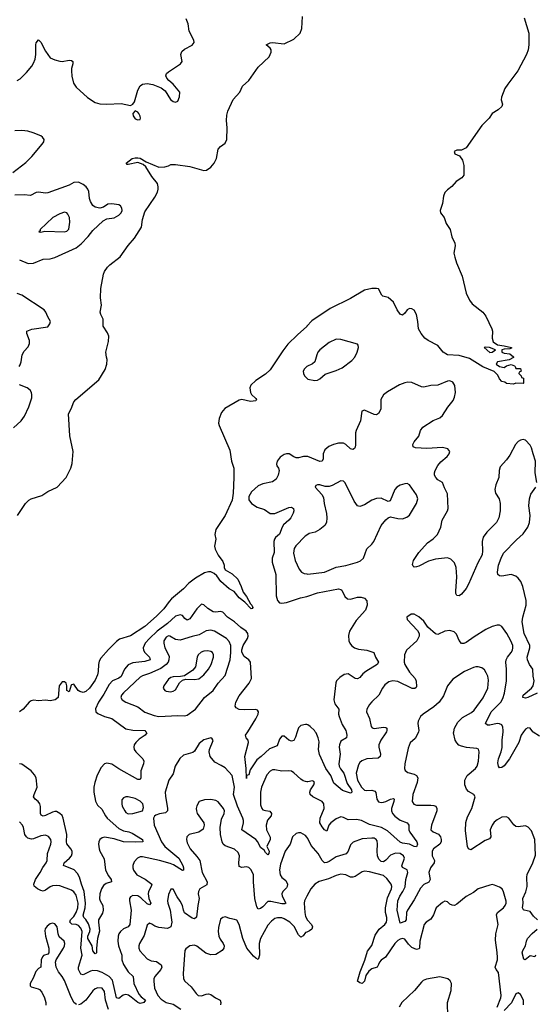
# Model space of a CAD drawing. Header units: inches. Extents: x 1771504 to 1971212, y 471788 to 643615.
# Tile 380 of 587: x 1867572 to 1871934, y 587694 to 596024. Entities that reach past the tile are written whole.
import ezdxf

# ---------------------------------------------------------------- set-up
doc = ezdxf.new("R2010")
doc.units = ezdxf.units.IN
doc.header["$MEASUREMENT"] = 0
for name, color, linetype in [('B8568', 7, 'Continuous'), ('B8569', 7, 'Continuous'), ('B8578', 7, 'Continuous'), ('B8579', 7, 'Continuous')]:
    doc.layers.add(name, color=color, linetype=linetype)

msp = doc.modelspace()

# ---------------------------------------------------------------- linework, layer by layer
at = {"layer": 'B8568', "color": 5}
for points, elevation in [([(1868639.2, 590000), (1868648, 589990), (1868632.2, 589970), (1868582.5, 589937.5), (1868554.2, 589910), (1868541.6, 589890), (1868536.5, 589870), (1868540.8, 589850), (1868553.8, 589830), (1868614.6, 589770), (1868621.5, 589750), (1868618.3, 589730), (1868595.5, 589670), (1868595.9, 589610), (1868590, 589596.2), (1868570, 589596.8), (1868410, 589686.2), (1868350, 589726.6), (1868310, 589733.1), (1868290, 589728.2), (1868262.2, 589697.8), (1868228.3, 589631.7), (1868207.8, 589570), (1868199.6, 589530), (1868198, 589490), (1868212.9, 589413), (1868230, 589380.2), (1868266.4, 589346.4), (1868297, 589290), (1868313.2, 589270), (1868410, 589182), (1868450, 589163.1), (1868494.1, 589154.1), (1868522, 589142), (1868610.2, 589090), (1868614, 589070), (1868554.9, 589065.1), (1868450, 589069.9), (1868370, 589094.8), (1868290, 589107.9), (1868270, 589103.2), (1868250.2, 589090), (1868240.5, 589070), (1868237.6, 589050), (1868243, 589010), (1868250, 588988.8), (1868285.5, 588925.5), (1868297.9, 588830), (1868322.4, 588782.4), (1868345.3, 588750), (1868348.1, 588731.9), (1868303.6, 588716.4), (1868280.4, 588699.6), (1868263.2, 588670), (1868250, 588629), (1868247.3, 588587.3), (1868251.6, 588570), (1868275.3, 588530), (1868278.9, 588490), (1868273.5, 588466.5), (1868239.1, 588410), (1868237.5, 588390), (1868247.8, 588312.2), (1868230.1, 588249.9), (1868220.2, 588170), (1868222, 588130), (1868216, 588124), (1868210, 588121.6), (1868190, 588147), (1868185.2, 588190), (1868148.5, 588250), (1868149.4, 588270), (1868164.9, 588310), (1868167.1, 588330), (1868154.3, 588374.3), (1868131.7, 588411.7), (1868115, 588430), (1868107.7, 588447.7), (1868124.9, 588510), (1868127.4, 588550), (1868116.1, 588650), (1868094.4, 588710), (1868079, 588770), (1868060.6, 588800.6), (1868031.8, 588831.8), (1867943, 588870), (1867947.8, 588890), (1867993.5, 588930), (1868008.9, 588950), (1868016.5, 588970), (1868014.4, 588990), (1868005.3, 589010), (1867971.9, 589051.9), (1867968.3, 589070), (1867971.9, 589130), (1867939.8, 589270), (1867930, 589291.3), (1867912.8, 589310), (1867884.4, 589324.4), (1867870, 589326.2), (1867850, 589320.8), (1867790, 589290.5), (1867770, 589285.4), (1867754.5, 589294.5), (1867748.3, 589310), (1867748.5, 589368.5), (1867743, 589390), (1867729.1, 589410), (1867702.5, 589430), (1867689.9, 589450), (1867693.9, 589470), (1867718.7, 589530), (1867709.8, 589610), (1867696.2, 589636.2), (1867670, 589668.4), (1867590, 589725.6), (1867570, 589727.8)], 320), ([(1869918.7, 590000), (1869904.2, 589955.8), (1869890, 589926.6), (1869870, 589921.2), (1869849.9, 589929.9), (1869810, 589964), (1869790, 589962.6), (1869770, 589936.3), (1869750, 589881), (1869683.9, 589856.1), (1869615.2, 589790), (1869577.7, 589762.3), (1869522, 589678), (1869510, 589635.1), (1869491, 589629), (1869490, 589606), (1869487.4, 589690), (1869476.1, 589790), (1869508, 589910), (1869504.5, 589930), (1869487, 589950), (1869483.5, 589970), (1869502.3, 590000)], 320), ([(1870000, 589577.8), (1869990, 589578), (1869970, 589585.4), (1869950, 589598), (1869890, 589654), (1869870, 589665.6), (1869850, 589669.6), (1869790, 589666), (1869730, 589678), (1869710, 589677.6), (1869690, 589667.6), (1869663.8, 589636.2), (1869617.7, 589530), (1869608.3, 589490), (1869610, 589382), (1869619.2, 589350), (1869630, 589339.7), (1869650, 589332.7), (1869688, 589328), (1869703.1, 589310), (1869698.3, 589290), (1869669, 589251), (1869656.3, 589210), (1869660.6, 589170), (1869691.1, 589108.9), (1869691.9, 589090), (1869663.1, 589030), (1869682.4, 588990), (1869678.4, 588970), (1869670, 588959.5), (1869650, 588979.3), (1869639.3, 588999.3), (1869610, 589020.7), (1869586.3, 589070), (1869569.8, 589090), (1869451.3, 589170), (1869465.6, 589230), (1869465.6, 589250), (1869460.6, 589270), (1869414.5, 589370), (1869381.2, 589470), (1869388.1, 589530), (1869370.4, 589630.4), (1869310, 589694.3), (1869276.1, 589716.1), (1869221.8, 589741.8), (1869183.6, 589790), (1869173.7, 589830), (1869176.8, 589850), (1869207.3, 589927.3), (1869200.5, 589940.5), (1869187.9, 589947.9), (1869130, 589933.1), (1869090, 589900.5), (1869050, 589835.1), (1869036.2, 589823.8), (1868958.5, 589801.5), (1868926.5, 589773.5), (1868887.6, 589710), (1868870, 589643.6), (1868834, 589590), (1868803.6, 589490), (1868804.8, 589455.2), (1868823.6, 589350), (1868822, 589330), (1868804.4, 589315.6), (1868753.6, 589306.4), (1868724.1, 589295.9), (1868712.9, 589287.1), (1868704.4, 589270), (1868710.2, 589210), (1868771, 589070), (1868801, 589030), (1868917.6, 588930), (1868951.1, 588870), (1868957.4, 588850), (1868957.3, 588830), (1868950, 588825.1), (1868873.5, 588873.5), (1868845.2, 588885.2), (1868755.6, 588910), (1868610, 588942), (1868590, 588942.6), (1868568.3, 588931.7), (1868541.3, 588898.7), (1868530.3, 588870), (1868528.5, 588850), (1868534.3, 588830), (1868562.8, 588790), (1868632.4, 588752.4), (1868688.9, 588710), (1868685.4, 588690), (1868662.7, 588650), (1868658.3, 588630), (1868664.5, 588590), (1868680.7, 588550), (1868670, 588535.4), (1868650, 588545.7), (1868595.4, 588595.4), (1868570, 588610.9), (1868530, 588615.8), (1868510, 588603.7), (1868502, 588590), (1868499.5, 588570), (1868513.5, 588490), (1868504.5, 588370), (1868490.8, 588349.2), (1868450, 588333.5), (1868423.6, 588310), (1868410.2, 588289.8), (1868404.5, 588270), (1868402.7, 588230), (1868408.6, 588190), (1868434.6, 588110), (1868436.6, 588070), (1868450.9, 588030), (1868489.7, 587969.7), (1868533.1, 587930), (1868538, 587870), (1868580.6, 587780.6), (1868598.9, 587758.9), (1868637.3, 587730), (1868622, 587710), (1868613.6, 587706.4), (1868590, 587701.1), (1868570, 587708.5), (1868516.2, 587756.2), (1868491.2, 587771.2), (1868470, 587777.1), (1868448.2, 587771.8), (1868410, 587742.5), (1868390, 587748.3), (1868358.3, 587898.3), (1868330, 587931.1), (1868270, 587963.1), (1868230, 587978.6), (1868190, 587981.3), (1868170, 587975.6), (1868110, 587944), (1868089.4, 587949.4), (1868069.8, 587990.2), (1868070.6, 588010), (1868099.2, 588110), (1868088.9, 588170), (1868099.5, 588310), (1868090, 588337.3), (1868070, 588360.7), (1868050, 588368.4), (1868012.7, 588372.7), (1867996.1, 588390), (1868001.7, 588410), (1868030, 588438.4), (1868049.9, 588470), (1868063.5, 588510), (1868067.1, 588550), (1868050, 588617.6), (1868030, 588645.8), (1868010, 588659.9), (1867910, 588696.2), (1867880.7, 588699.3), (1867850, 588696.2), (1867830, 588688.7), (1867790, 588659.7), (1867770, 588652.6), (1867750, 588656.3), (1867721.2, 588670), (1867694, 588694), (1867691.8, 588711.8), (1867704.5, 588750), (1867745.4, 588810), (1867767.3, 588852.7), (1867796.2, 588890), (1867805.3, 588910), (1867807.4, 588970), (1867835.2, 589050), (1867838, 589070), (1867834.4, 589090), (1867814.7, 589114.7), (1867790, 589125.3), (1867750, 589120.6), (1867690, 589094.2), (1867670.9, 589090.9), (1867640.4, 589100.4), (1867628.2, 589110), (1867616.4, 589130), (1867603.5, 589190), (1867594.7, 589210), (1867570, 589236.9)], 340), ([(1870000, 589108.9), (1869990, 589121.6), (1869950, 589145.1), (1869930, 589145.1), (1869910, 589138.4), (1869880.5, 589110), (1869859, 589050), (1869816.5, 588990), (1869779.6, 588880.4), (1869768.8, 588831.2), (1869775.2, 588790), (1869790, 588766.5), (1869822.6, 588742.6), (1869838.5, 588710), (1869836.1, 588690), (1869830, 588679.6), (1869798, 588650), (1869789.1, 588630), (1869793.8, 588610), (1869823, 588550), (1869816.3, 588543.7), (1869790, 588543.2), (1869695.3, 588564.7), (1869670, 588564.6), (1869630, 588520.3), (1869610, 588504.5), (1869590, 588498.4), (1869578.8, 588518.8), (1869560.2, 588590), (1869549.2, 588730), (1869549.9, 588789.9), (1869531.1, 588831.1), (1869510, 588852.3), (1869490, 588857.2), (1869450, 588851.1), (1869430, 588860.7), (1869424.4, 588890), (1869431.8, 588950), (1869419.6, 588979.6), (1869387.9, 589008), (1869310, 589034.2), (1869294.2, 589050), (1869286, 589070), (1869271.9, 589130), (1869268.8, 589190), (1869279.8, 589260.2), (1869302, 589310), (1869304.4, 589330), (1869296.8, 589350), (1869250, 589406.3), (1869230, 589418.9), (1869190, 589427.3), (1869136.3, 589423.7), (1869090.3, 589409.7), (1869070, 589373.2), (1869066, 589350), (1869066.9, 589330), (1869074.3, 589310), (1869128.5, 589230), (1869133.7, 589210), (1869124.6, 589175.4), (1869088.4, 589151.6), (1869004.9, 589130), (1868984.9, 589110), (1868982.6, 589090), (1868990, 589060.7), (1869013.8, 589010), (1869070, 588945.5), (1869094.5, 588910), (1869115.3, 588810), (1869157.6, 588730), (1869154.1, 588705.9), (1869096.5, 588670), (1869084.5, 588650), (1869082.9, 588630), (1869090.1, 588589.9), (1869078.8, 588530), (1869068.4, 588431.6), (1869050, 588418.2), (1869030, 588424.2), (1868967.3, 588467.3), (1868957, 588490), (1868949.8, 588530), (1868930, 588568), (1868903, 588603), (1868870, 588669.2), (1868850, 588669), (1868830, 588622), (1868821.7, 588570), (1868824.2, 588550), (1868844.7, 588490), (1868854, 588430), (1868857.8, 588390), (1868849.2, 588350.8), (1868823, 588337), (1868750, 588343.4), (1868715, 588355), (1868690, 588372.4), (1868670, 588379.7), (1868650, 588362.7), (1868624, 588276), (1868585.4, 588210), (1868579.3, 588190), (1868578.8, 588170), (1868587.5, 588147.5), (1868650, 588079.6), (1868682.7, 588062.7), (1868730, 588056.1), (1868769, 588029), (1868774.9, 588010), (1868766.3, 587990), (1868715.6, 587930), (1868708, 587910), (1868706, 587890), (1868712.1, 587830), (1868739.5, 587770), (1868770, 587736.6), (1868810, 587710.8), (1868870, 587695), (1868934.1, 587654.1)], 360), ([(1870000, 588610.5), (1869999.7, 588610), (1869981.5, 588570), (1869979, 588550), (1869983, 588470), (1869990, 588436.3), (1870000, 588417.6)], 380), ([(1870000, 588305.8), (1869990, 588301.6), (1869970, 588275.1), (1869950, 588261.3), (1869930, 588282.3), (1869893.2, 588353.2), (1869856.4, 588390), (1869810, 588418.5), (1869790, 588425), (1869753.3, 588426.7), (1869730, 588420.7), (1869701.3, 588398.7), (1869670, 588362.7), (1869608.8, 588250), (1869598.8, 588210), (1869600.2, 588110), (1869590, 588074.5), (1869570, 588083.5), (1869550, 588102.7), (1869494, 588170), (1869459.4, 588250), (1869430, 588368.7), (1869410, 588405.2), (1869390, 588413.2), (1869350, 588419.3), (1869310, 588434), (1869290, 588429), (1869270, 588415.3), (1869254.4, 588345.6), (1869251.7, 588310), (1869257.4, 588270), (1869266.5, 588246.5), (1869292.7, 588210), (1869301.6, 588190), (1869299.3, 588170), (1869284, 588150), (1869230, 588116.9), (1869190, 588112.3), (1869147.1, 588127.1), (1869070, 588186.9), (1869050, 588195.1), (1869011.5, 588188.5), (1868977.2, 588162.8), (1868970.3, 588149.7), (1868954, 587954), (1868957.4, 587910), (1868968.7, 587890), (1869023.1, 587843.1), (1869064.7, 587784.7), (1869082, 587770), (1869110, 587767.1), (1869150, 587781.6), (1869170, 587783.9), (1869190, 587776.5), (1869228.4, 587750), (1869269.2, 587729.2), (1869274.5, 587710), (1869269.3, 587690)], 380), ([(1868053.2, 587693.2), (1868029.8, 587710), (1868000.9, 587770), (1867950, 587897), (1867930.9, 587930), (1867899.1, 587970), (1867880.5, 588010), (1867875.6, 588050), (1867880.7, 588070), (1867941.3, 588170), (1867951.3, 588190), (1867954.7, 588210), (1867947, 588230), (1867906, 588266), (1867898.2, 588290), (1867889.7, 588350), (1867870, 588374), (1867850, 588381.6), (1867830, 588375.6), (1867803.2, 588356.8), (1867787.8, 588332.3), (1867784.8, 588315.2), (1867788.9, 588270), (1867819.5, 588170), (1867817.1, 588130), (1867810, 588119.3), (1867773, 588107), (1867764.4, 588095.6), (1867754, 588070), (1867750.6, 588010), (1867730, 587997), (1867707, 587973), (1867685.4, 587914.6), (1867661.3, 587870), (1867660.7, 587850), (1867670, 587842), (1867726.7, 587826.7), (1867738.8, 587818.8), (1867757.7, 587797.7), (1867782.3, 587750), (1867794, 587710), (1867791.6, 587688.4)], 360), ([(1868322.3, 587650), (1868297.2, 587730), (1868290, 587802), (1868270, 587830.9), (1868234.2, 587834.2), (1868210, 587826.2), (1868190, 587808.3), (1868130, 587728.6), (1868090, 587694.8), (1868070, 587689.8)], 360)]:
    msp.add_lwpolyline(points, dxfattribs=dict(at, elevation=elevation))
at = {"layer": 'B8568', "color": 5, "elevation": 340}
msp.add_lwpolyline([(1868470, 589449.6), (1868450, 589442), (1868436.7, 589423.3), (1868434.6, 589390), (1868439.6, 589370), (1868460.3, 589330), (1868470, 589317.6), (1868490, 589305.8), (1868530, 589307.3), (1868609.7, 589330.3), (1868620.1, 589359.9), (1868612.4, 589390), (1868590, 589414), (1868550, 589434.6), (1868490, 589448.3)], close=True, dxfattribs=at)
at = {"layer": 'B8569', "color": 5}
for points, elevation in [([(1867550, 595508.3), (1867575.1, 595524.9), (1867630, 595577.6), (1867674.5, 595630), (1867690, 595656), (1867702.2, 595690), (1867707.7, 595730), (1867708.1, 595811.9), (1867712.1, 595827.9), (1867730, 595852.7), (1867750, 595832.7), (1867790, 595756.5), (1867830, 595702.3), (1867870, 595683.1), (1867910, 595673.7), (1867930.4, 595670.4), (1867990, 595680.3), (1868010, 595677.6), (1868022, 595670), (1868022.4, 595650), (1868010.3, 595610), (1868010.3, 595590), (1868013.7, 595546.3), (1868026.9, 595486.9), (1868050, 595453.1), (1868145, 595365), (1868210, 595324.1), (1868250, 595312.2), (1868310, 595309.2), (1868430, 595314.9), (1868510, 595299.3), (1868530, 595310.5), (1868542, 595330), (1868570, 595426.8), (1868590, 595464.9), (1868610, 595478.7), (1868650, 595484.6), (1868696.9, 595476.9), (1868770, 595447), (1868801.2, 595421.2), (1868848.4, 595350), (1868870, 595330.6), (1868890, 595326.4), (1868910, 595334.8), (1868924.5, 595370), (1868926, 595410), (1868870, 595478), (1868832.3, 595510), (1868816, 595530), (1868809.4, 595550), (1868815.1, 595570), (1868830, 595583), (1868931.8, 595650), (1868947.3, 595670), (1868934.5, 595730), (1868943.9, 595756.1), (1868964.9, 595775.1), (1869030, 595808.2), (1869047.6, 595830), (1869046.3, 595850), (1869006.6, 595926.6), (1868996.5, 595990), (1868980.3, 596030)], 320), ([(1867552.7, 591830), (1867622, 591930), (1867650, 591958), (1867669.2, 591970), (1867760.1, 591999.9), (1867810, 592033.4), (1867889.6, 592070.4), (1867963.6, 592150), (1868005.1, 592230), (1868015.6, 592270), (1868024, 592370), (1867996.6, 592503.4), (1867984.4, 592690), (1868008.3, 592731.7), (1868030.9, 592790), (1868047.8, 592810), (1868241.8, 592978.2), (1868295.5, 593064.5), (1868309.7, 593110), (1868311.8, 593150), (1868305.1, 593170), (1868301.6, 593210), (1868322.7, 593302.7), (1868326.2, 593346.2), (1868314.7, 593374.7), (1868278, 593430), (1868277.2, 593490), (1868257.2, 593530), (1868252.7, 593550), (1868265.1, 593610), (1868256.8, 593670), (1868258.8, 593750), (1868279.5, 593870), (1868290, 593893.8), (1868314.8, 593930), (1868334, 593950), (1868422.7, 594017.3), (1868490, 594114.8), (1868544.5, 594175.5), (1868601.4, 594270), (1868610, 594334), (1868630, 594398), (1868716.1, 594523.9), (1868736.4, 594563.6), (1868744.1, 594590), (1868744.6, 594610), (1868737.1, 594637.1), (1868690, 594697.3), (1868639.9, 594779.9), (1868617.7, 594797.7), (1868570, 594814.8), (1868490, 594797.6), (1868480.1, 594800.1), (1868472.3, 594810), (1868523, 594850), (1868550, 594856.6), (1868570, 594855.9), (1868590, 594851.5), (1868642.7, 594822.7), (1868750, 594776.9), (1868800.5, 594779.5), (1868830, 594786.4), (1868850, 594797.6), (1868890, 594800.2), (1869010, 594782.6), (1869130, 594747.4), (1869151.2, 594750), (1869190, 594776.3), (1869217.7, 594810), (1869237.3, 594850), (1869252, 594930), (1869269.6, 594950), (1869310, 594979.6), (1869323.2, 595010), (1869327.7, 595110), (1869322, 595170), (1869323, 595216.9), (1869331.6, 595250), (1869377.5, 595350), (1869433, 595410), (1869458.2, 595461.8), (1869510.6, 595509.4), (1869590, 595622.9), (1869682.9, 595710), (1869699.4, 595750), (1869698.9, 595770), (1869690, 595783.1), (1869658, 595810), (1869690.8, 595829.2), (1869710, 595832.3), (1869810, 595820.5), (1869890, 595859.9), (1869944.9, 595910), (1869959.7, 595950), (1869963.9, 596050)], 280), ([(1867515.1, 594730), (1867624, 594816), (1867674.2, 594865.8), (1867763, 594970), (1867775.1, 594990), (1867777.6, 595010), (1867766, 595030), (1867750, 595040.7), (1867685.9, 595065.9), (1867639.6, 595079.6), (1867590, 595086.5), (1867530, 595083.7)], 320), ([(1867570, 593991.3), (1867642.3, 593962.3), (1867690, 593965), (1867770, 593998), (1867830, 594002), (1867870, 594011.4), (1868050, 594092.6), (1868093.1, 594126.9), (1868152.1, 594190), (1868190, 594239.2), (1868278.5, 594321.5), (1868310, 594338.9), (1868370, 594347.4), (1868410, 594370.4), (1868431.1, 594390), (1868438.5, 594410), (1868437.2, 594430), (1868424.5, 594450), (1868410, 594456.8), (1868350, 594466.9), (1868317.2, 594462.8), (1868280.7, 594439.3), (1868250.6, 594429.4), (1868210, 594437), (1868190, 594452.3), (1868170, 594485.2), (1868162.7, 594510), (1868155.8, 594570), (1868147.7, 594590), (1868133.3, 594610), (1868110, 594628.9), (1868070, 594649.8), (1868030, 594646.4), (1867990, 594623.1), (1867810, 594559.2), (1867790, 594556.4), (1867730, 594565.1), (1867710, 594563), (1867662.8, 594537.3), (1867610, 594542), (1867530, 594538.4)], 320), ([(1867567, 593090), (1867576.8, 593103.2), (1867585.1, 593130), (1867591.5, 593190), (1867610, 593218.4), (1867644.6, 593255.4), (1867655.3, 593284.7), (1867654.2, 593310), (1867630.9, 593370), (1867633.3, 593390), (1867673.6, 593406.4), (1867810, 593425.3), (1867828, 593450), (1867831.8, 593471.8), (1867809.1, 593509.1), (1867793.5, 593550), (1867778, 593570), (1867590, 593694.1), (1867550, 593706.3)], 320), ([(1870000, 593427.8), (1869920.8, 593359.2), (1869841.4, 593278.6), (1869797.4, 593222.6), (1869690, 593061.5), (1869650, 593026.1), (1869568.3, 592971.7), (1869527.5, 592932.5), (1869518.9, 592910), (1869523.5, 592870), (1869533.9, 592853.9), (1869570, 592819.3), (1869575.6, 592810), (1869570, 592800.7), (1869525.7, 592794.3), (1869450.5, 592810.5), (1869430, 592805.2), (1869306.3, 592733.7), (1869280.1, 592699.9), (1869259.1, 592650), (1869254.5, 592610), (1869259.4, 592590), (1869350, 592381.3), (1869362.5, 592290), (1869383.5, 592230), (1869384.2, 592150), (1869378.4, 592018.4), (1869370, 591958.9), (1869310.1, 591830), (1869230.7, 591710), (1869224.1, 591670), (1869230.1, 591629.9), (1869220.4, 591570), (1869225.8, 591545.8), (1869250, 591494.9), (1869290, 591441), (1869302.4, 591410), (1869302.4, 591390), (1869310.3, 591370.3), (1869370, 591336.9), (1869416.3, 591290), (1869446.4, 591230), (1869461.3, 591181.3), (1869490, 591145.3), (1869523.7, 591083.7), (1869535.8, 591070), (1869545.5, 591050), (1869538.6, 591041.5), (1869530, 591040.5), (1869477.7, 591097.7), (1869430, 591132.4), (1869385.7, 591185.7), (1869343.9, 591210), (1869272.5, 591270), (1869238.4, 591318.4), (1869217.7, 591337.7), (1869190, 591351.8), (1869170, 591354.4), (1869135.4, 591344.6), (1869059.3, 591300.7), (1869002.4, 591257.6), (1868958.6, 591210), (1868856.4, 591123.6), (1868836.6, 591103.4), (1868790, 591039.2), (1868730, 590979), (1868630.1, 590890), (1868510, 590811.8), (1868416.9, 590783.1), (1868390, 590763), (1868323.1, 590696.9), (1868257.8, 590622.2), (1868242.9, 590597.1), (1868237.8, 590570), (1868236.8, 590510), (1868230, 590482.4), (1868210, 590436.9), (1868161.6, 590370), (1868130, 590341.5), (1868110, 590333.1), (1868080, 590340), (1868066.6, 590350), (1868030, 590402), (1868010, 590398), (1868006.8, 590393.2), (1867990, 590338), (1867970, 590348), (1867969.3, 590390), (1867964, 590410), (1867950, 590421.2), (1867930, 590421.2), (1867906.4, 590390), (1867898, 590290), (1867872, 590270), (1867830, 590262.7), (1867790, 590267), (1867730, 590262.7), (1867690, 590268.7), (1867670, 590262), (1867650.9, 590249.1), (1867602, 590190), (1867570, 590169)], 280), ([(1870000, 593089.7), (1869980.3, 593070), (1869970.3, 593050), (1869972, 593030), (1869981.3, 593010), (1870000, 592992)], 320), ([(1867519.3, 592570), (1867583.1, 592630), (1867611.6, 592670), (1867649.8, 592750), (1867673.8, 592826.2), (1867675.8, 592850), (1867672.8, 592870), (1867661.7, 592890), (1867636.3, 592910), (1867570, 592934.1)], 320), ([(1870000, 592328.5), (1869972.6, 592327.4), (1869930, 592316.8), (1869910, 592317.7), (1869890, 592325.1), (1869850.9, 592350.9), (1869830, 592350.9), (1869810, 592344.4), (1869776.2, 592323.8), (1869750, 592289), (1869745.1, 592265.1), (1869748.7, 592250), (1869761.7, 592230), (1869765.8, 592210), (1869758.8, 592170), (1869742.5, 592137.4), (1869710, 592113.5), (1869630, 592097.4), (1869590, 592079.3), (1869532.9, 592030), (1869509.4, 591990), (1869510, 591962.8), (1869531.7, 591931.7), (1869580.3, 591900.2), (1869641.6, 591881.6), (1869690, 591846.7), (1869730, 591846.3), (1869850, 591897.8), (1869870, 591899.6), (1869888.7, 591888.7), (1869891.7, 591870), (1869886.7, 591850), (1869866.2, 591810), (1869850, 591789.8), (1869805, 591750), (1869792.4, 591730), (1869770, 591671.6), (1869736.7, 591643.3), (1869726.4, 591630), (1869721.1, 591610), (1869723.5, 591516.5), (1869707.6, 591470), (1869706.5, 591433.5), (1869737.8, 591330), (1869741.9, 591150), (1869751.9, 591111.9), (1869770, 591092.1), (1869790, 591087.4), (1869830, 591092.3), (1869946.7, 591133.3), (1870000, 591145.3)], 320), ([(1870000, 591663.5), (1869985.9, 591654.1), (1869906.7, 591573.3), (1869894, 591550), (1869887.7, 591510), (1869902.6, 591450), (1869935.3, 591375.3), (1869955.5, 591350), (1869979.2, 591339.2), (1870000, 591335.5)], 340), ([(1869502.3, 590000), (1869570.9, 590110), (1869588.2, 590150), (1869591.6, 590170), (1869583.3, 590183.3), (1869569.6, 590189.7), (1869470, 590185.6), (1869428.7, 590188.7), (1869402.7, 590202.7), (1869395.5, 590215.5), (1869401.6, 590250), (1869430, 590303), (1869513.6, 590410), (1869532.8, 590450), (1869524.7, 590590), (1869509.8, 590609.8), (1869470, 590636.8), (1869452.5, 590672.5), (1869452.1, 590692.1), (1869461.9, 590730), (1869499.8, 590790), (1869504.4, 590810), (1869501.8, 590830), (1869487.4, 590850), (1869442.2, 590882.2), (1869390, 590931), (1869330.3, 590970.3), (1869290, 591011.6), (1869270, 591017.4), (1869230, 591010.8), (1869210, 591014.8), (1869163.5, 591043.5), (1869130, 591073.6), (1869110, 591078.4), (1869070, 591038.7), (1869010, 590954.6), (1868990, 590945.1), (1868970, 590958.5), (1868950, 590983.2), (1868930, 590989.9), (1868890, 590977.3), (1868823.2, 590916.8), (1868734.3, 590850), (1868670.9, 590790), (1868633.9, 590750), (1868615.8, 590710), (1868619.2, 590690), (1868629.4, 590670), (1868670.3, 590630), (1868674.9, 590610), (1868630, 590595), (1868530, 590583.7), (1868490, 590566.8), (1868457.7, 590530), (1868431.1, 590468.9), (1868410, 590453.6), (1868356.5, 590430), (1868330, 590398.9), (1868283.2, 590316.8), (1868238, 590250), (1868214.1, 590194.1), (1868216.5, 590170), (1868233.4, 590153.4), (1868290, 590128.6), (1868352.5, 590112.5), (1868470, 590026.2), (1868530, 590014), (1868630.2, 590010.2), (1868639.2, 590000)], 320), ([(1870000, 590060.9), (1869990, 590062.9), (1869950, 590052.9), (1869930, 590034.3), (1869918.7, 590000)], 320)]:
    msp.add_lwpolyline(points, dxfattribs=dict(at, elevation=elevation))
for points, elevation in [([(1868548.3, 595251.7), (1868528.8, 595231.2), (1868530.8, 595210), (1868550, 595184.9), (1868570, 595177.3), (1868590, 595181), (1868595.1, 595190), (1868592.1, 595207.9), (1868580.9, 595230), (1868570, 595242.7)], 320), ([(1867950, 594395.1), (1867910, 594380.5), (1867853, 594350), (1867746, 594250), (1867743.6, 594236.4), (1867734, 594230), (1867750, 594227.7), (1867784.5, 594235.5), (1867949.6, 594230.4), (1867970, 594235.5), (1867987.5, 594252.5), (1867996.2, 594310), (1867992, 594350), (1867978.9, 594378.9), (1867969.6, 594389.6)], 340), ([(1869190, 590858.6), (1869150, 590854.6), (1869090, 590819), (1869030, 590806.3), (1868930, 590773.8), (1868890, 590781), (1868842, 590810), (1868830, 590812.6), (1868810, 590801.6), (1868792, 590770), (1868790.3, 590750), (1868799, 590710), (1868831.9, 590651.9), (1868836.3, 590636.3), (1868834.7, 590610), (1868826.7, 590590), (1868810.4, 590569.6), (1868765.2, 590534.8), (1868670, 590491.8), (1868610, 590473.3), (1868590, 590461.6), (1868450.3, 590330), (1868434.3, 590310), (1868427.2, 590290), (1868438.4, 590270), (1868470, 590250.2), (1868572.2, 590212.2), (1868630, 590166.5), (1868710, 590136.9), (1868750, 590129.3), (1868910, 590136.9), (1868970, 590133.7), (1868990, 590140.3), (1869058.3, 590190), (1869136.4, 590290), (1869209.8, 590350), (1869251.4, 590410), (1869310, 590477), (1869352.6, 590607.4), (1869358.7, 590670), (1869357.8, 590730), (1869343.8, 590763.8), (1869320.3, 590790), (1869220.5, 590850)], 340), ([(1869164.5, 590684.5), (1869130, 590682.2), (1869106.3, 590673.7), (1869082.8, 590650), (1869072.8, 590630), (1869058.7, 590550), (1869038, 590522), (1868965.7, 590474.3), (1868933.4, 590466.6), (1868870, 590465.1), (1868850, 590458.2), (1868830, 590444), (1868790.3, 590390), (1868786.7, 590370), (1868799.1, 590350), (1868810, 590344.2), (1868850, 590337), (1868870, 590342.6), (1868890, 590355.5), (1868924.9, 590415.1), (1868950, 590437.3), (1868976.2, 590443.8), (1869050, 590441.7), (1869088.5, 590448.5), (1869130, 590480.3), (1869170, 590530.4), (1869193, 590570), (1869210.8, 590630.8), (1869211.6, 590651.6), (1869203.6, 590670), (1869190, 590679.1)], 360)]:
    msp.add_lwpolyline(points, close=True, dxfattribs=dict(at, elevation=elevation))
at = {"layer": 'B8578', "color": 5}
for points, elevation in [([(1870674.6, 590000), (1870670.3, 589990), (1870627.5, 589930), (1870611, 589890), (1870611, 589870), (1870623.9, 589810), (1870622, 589790), (1870603.2, 589776.8), (1870510, 589771.6), (1870466.4, 589753.6), (1870450, 589738.9), (1870439, 589721), (1870419, 589650), (1870430.1, 589590), (1870462.7, 589530), (1870490, 589506.8), (1870510, 589502.2), (1870550, 589505.5), (1870577.3, 589497.3), (1870586.2, 589486.2), (1870593.8, 589430), (1870607.4, 589407.4), (1870630, 589402.4), (1870650, 589404.6), (1870670.4, 589409.6), (1870710.2, 589430.2), (1870735, 589435), (1870738.9, 589430), (1870737.1, 589410), (1870718, 589350), (1870718.3, 589330), (1870725.1, 589310), (1870746, 589286), (1870790, 589251.7), (1870849.3, 589229.3), (1870859.4, 589219.4), (1870864.7, 589210), (1870865.4, 589170), (1870871.8, 589150), (1870932.4, 589070), (1870936.1, 589050), (1870930, 589027.8), (1870910, 589028.1), (1870870, 589048.2), (1870810, 589057.4), (1870790, 589067.5), (1870683, 589163), (1870631.5, 589191.5), (1870530, 589215), (1870463.5, 589250), (1870422.7, 589257.3), (1870350, 589254.7), (1870310, 589276.1), (1870290, 589281.4), (1870250, 589264.8), (1870203.9, 589230), (1870187.1, 589210), (1870170, 589158), (1870150, 589171.5), (1870130, 589194.8), (1870109.9, 589230), (1870113.7, 589270), (1870148.4, 589350), (1870145.8, 589390), (1870130.5, 589410.5), (1870051.2, 589450), (1870028.3, 589470), (1870026, 589490), (1870032.5, 589507.5), (1870061.6, 589550), (1870066, 589570), (1870059.6, 589579.6), (1870050, 589586), (1870010, 589577.6), (1870000, 589577.8)], 340), ([(1870946.5, 590000), (1870944, 589990), (1870916.9, 589943.1), (1870874.8, 589905.2), (1870859, 589861), (1870829.2, 589729.2), (1870827.2, 589690), (1870831.8, 589671.8), (1870854.8, 589654.8), (1870910, 589640.2), (1870930, 589630.3), (1870941.3, 589610), (1870934.3, 589570), (1870896.8, 589470), (1870891.3, 589410), (1870906.2, 589386.2), (1870930, 589378.8), (1871050, 589379.8), (1871076.8, 589376.8), (1871092, 589370), (1871102, 589350), (1871101.2, 589330), (1871055.8, 589210), (1871050.3, 589170.3), (1871070, 589153.7), (1871115.1, 589135.1), (1871131.9, 589111.9), (1871138, 589090), (1871136.9, 589070), (1871127.6, 589050), (1871072.9, 589010), (1871061, 588990), (1871060.9, 588950), (1871079.8, 588910), (1871077.1, 588890), (1871047.3, 588850), (1871032.4, 588810), (1871043.5, 588750), (1871040.2, 588739.8), (1871032.1, 588727.9), (1870990, 588709.1), (1870963.7, 588676.3), (1870910, 588579), (1870852.3, 588490), (1870845, 588470), (1870842.2, 588410), (1870830, 588394.8), (1870790, 588380.7), (1870764, 588490), (1870771.1, 588570), (1870787.1, 588610), (1870814.6, 588650), (1870832.7, 588687.3), (1870838.6, 588750), (1870854.5, 588810), (1870851, 588831), (1870811.7, 588851.7), (1870805.9, 588865.9), (1870826, 588930), (1870818.8, 588950), (1870790, 588971.2), (1870750, 588973.4), (1870710, 588955.7), (1870670, 588913.3), (1870650, 588898.4), (1870630, 588901.5), (1870610, 588922.7), (1870599.3, 588950), (1870595.7, 588990), (1870600.2, 589050), (1870596.2, 589076.2), (1870587.6, 589090), (1870570, 589098.8), (1870550, 589101.2), (1870470, 589093.3), (1870394.4, 589065.6), (1870370, 589042.9), (1870350, 588989.6), (1870333.5, 588966.5), (1870250, 588943.4), (1870190, 588903.7), (1870170, 588893.5), (1870150, 588891), (1870131.9, 588911.9), (1870097.7, 588970), (1870037.9, 589037.9), (1870010, 589096.2), (1870000, 589108.9)], 360), ([(1870333.7, 590000), (1870340.9, 589970), (1870338, 589950), (1870290, 589919.8), (1870276.6, 589890), (1870273.4, 589870), (1870283.9, 589810), (1870272, 589730), (1870274, 589710), (1870286, 589686), (1870315.3, 589650), (1870341.6, 589561.6), (1870377.8, 589510), (1870380.7, 589490), (1870377.5, 589482.5), (1870370, 589479.3), (1870303.5, 589503.5), (1870230, 589564.2), (1870203.4, 589630), (1870162.7, 589690), (1870108.4, 589808.4), (1870099.2, 589850), (1870106.2, 589913.8), (1870096.7, 589950), (1870079.5, 589990), (1870072.9, 590000)], 320), ([(1871952, 588410), (1871919.5, 588439.5), (1871890, 588478.3), (1871839, 588490), (1871833.1, 588493.1), (1871826.9, 588510), (1871831.7, 588550), (1871829.1, 588590), (1871855.2, 588644.8), (1871865.2, 588690), (1871863.1, 588770), (1871866.3, 588793.7), (1871913.7, 588890), (1871935.3, 588955.3), (1871928.9, 589088.9), (1871901.3, 589161.3), (1871873.7, 589193.7), (1871850, 589203.6), (1871790, 589195.6), (1871770, 589199.5), (1871753.1, 589213.1), (1871709.2, 589270), (1871690, 589279.6), (1871650, 589277.4), (1871610, 589255.8), (1871585.8, 589234.2), (1871568.9, 589210), (1871552.2, 589170), (1871558, 589110), (1871546.2, 589093.8), (1871510, 589080.5), (1871390, 589000.7), (1871370, 589009.3), (1871361.7, 589030), (1871342.7, 589162.7), (1871346.6, 589233.4), (1871360.7, 589279.3), (1871396.1, 589350), (1871424.7, 589450), (1871414, 589470), (1871370, 589494.8), (1871353.3, 589513.3), (1871338.6, 589550), (1871337.8, 589590), (1871358.7, 589630), (1871428.4, 589690), (1871441.8, 589710), (1871454.6, 589750), (1871459.7, 589830), (1871452.7, 589852.7), (1871439.7, 589859.8), (1871352.1, 589867.9), (1871310, 589877.1), (1871287.4, 589887.4), (1871270, 589905.1), (1871257.3, 589930), (1871241.5, 589990), (1871243.6, 590000)], 360), ([(1871834.4, 590000), (1871814, 589970), (1871794.6, 589910), (1871715.2, 589770), (1871670, 589711.6), (1871650, 589698.4), (1871630, 589694), (1871622, 589710), (1871617.7, 589737.7), (1871621.4, 589770), (1871646.3, 589830), (1871653.6, 589866.4), (1871653.7, 589930), (1871661.8, 590000)], 340), ([(1871970, 589963.1), (1871915.9, 589995.9), (1871912.8, 590000)], 340), ([(1871611.3, 587670), (1871642.9, 587750), (1871646.6, 587770), (1871624, 587964), (1871602.4, 587990), (1871593.3, 588010), (1871613.2, 588070), (1871614.8, 588090), (1871612.8, 588132.8), (1871596, 588236), (1871600.5, 588290), (1871618.6, 588370), (1871607, 588450), (1871613.7, 588470), (1871665.1, 588510), (1871679.8, 588530), (1871687.7, 588550), (1871687.6, 588567.6), (1871665.2, 588645.2), (1871653, 588670), (1871630, 588686.6), (1871590, 588703.6), (1871570, 588707.3), (1871550, 588702.9), (1871450, 588671), (1871410, 588641), (1871350, 588607.4), (1871270, 588541.6), (1871250, 588531.6), (1871230, 588531.8), (1871210, 588542), (1871190, 588560.9), (1871170, 588567), (1871150, 588556.9), (1871095.5, 588510), (1871071.8, 588450), (1871050, 588415.1), (1871010.2, 588389.8), (1870994.9, 588370), (1870957, 588230), (1870954.5, 588170), (1870950, 588163.1), (1870930, 588158.9), (1870890, 588175), (1870861.9, 588201.9), (1870830, 588245.6), (1870810, 588251.2), (1870790, 588245.6), (1870770, 588233.6), (1870745.4, 588210), (1870665.9, 588094.1), (1870630, 588067.8), (1870614.5, 588050), (1870608.4, 588030), (1870594.9, 588010), (1870550, 587994.1), (1870525.2, 587974.8), (1870501.2, 587938.8), (1870487.8, 587890), (1870470.3, 587870), (1870450, 587874.8), (1870429, 587889), (1870451.3, 587970), (1870493.2, 588066.8), (1870514.8, 588145.2), (1870550, 588192.1), (1870580, 588280), (1870613.4, 588330), (1870660.7, 588370), (1870674.2, 588390), (1870679.2, 588410), (1870678.1, 588430), (1870666.5, 588470), (1870667.1, 588510), (1870684.8, 588595.2), (1870716.2, 588670), (1870720.3, 588690), (1870713.8, 588710), (1870678.1, 588758.1), (1870650, 588782.9), (1870530, 588815), (1870490, 588821.4), (1870470, 588815.6), (1870410, 588774.8), (1870390, 588768.7), (1870370, 588768.7), (1870330, 588788.6), (1870290, 588794.8), (1870250, 588784.6), (1870183.8, 588756.2), (1870106.3, 588733.7), (1870068.2, 588711.8), (1870034, 588670), (1870000, 588610.5)], 380), ([(1870000, 588417.6), (1870004.1, 588410), (1870040.2, 588370), (1870048.1, 588350), (1870043.6, 588330), (1870024.1, 588315.9), (1870000, 588305.8)], 380), ([(1871935.6, 588110), (1871930, 588096), (1871890, 588105.1), (1871848, 588070), (1871836, 588076), (1871823.4, 588130), (1871828.2, 588150), (1871850.5, 588189.5), (1871858.9, 588230), (1871868.6, 588250), (1871907.1, 588292.9), (1871950.3, 588329.7)], 360), ([(1871194.9, 587590), (1871189.9, 587710), (1871222.4, 587810), (1871224, 587870), (1871214.1, 587894.1), (1871195.1, 587910), (1871125.8, 587925.8), (1871013.4, 587906.6), (1870984.9, 587895.1), (1870970, 587883), (1870911.6, 587810), (1870806, 587710), (1870782.4, 587670)], 420), ([(1871833.6, 587690), (1871833.2, 587730), (1871810, 587777.4), (1871790, 587791.5), (1871770, 587783.6), (1871732, 587708), (1871670, 587641.7)], 380)]:
    msp.add_lwpolyline(points, dxfattribs=dict(at, elevation=elevation))
at = {"layer": 'B8579', "color": 5}
for points, elevation in [([(1871841, 596041), (1871879.7, 595910), (1871878.3, 595810), (1871872.7, 595770), (1871859.8, 595730), (1871785.6, 595590), (1871700.5, 595479.5), (1871677.4, 595442.6), (1871649.1, 595369.1), (1871646, 595346), (1871657.3, 595310), (1871650.8, 595290), (1871619.9, 595260.1), (1871569, 595231), (1871542.4, 595190), (1871482.4, 595130), (1871350, 594941.2), (1871310, 594921.2), (1871270, 594921.2), (1871246.8, 594910), (1871252, 594890), (1871293.4, 594873.4), (1871316.7, 594836.7), (1871328.4, 594790), (1871330.3, 594710), (1871313.5, 594686.5), (1871264.9, 594655.1), (1871227.1, 594612.9), (1871190, 594584.5), (1871170, 594562.7), (1871158, 594530), (1871150.3, 594469.8), (1871128.4, 594410), (1871130.6, 594390), (1871163, 594350), (1871180.5, 594300.5), (1871214, 594250), (1871226.9, 594186.9), (1871253.7, 594133.7), (1871254.8, 594110), (1871245.5, 594050), (1871253.8, 594013.8), (1871266.2, 593966.2), (1871314.4, 593854.4), (1871348.4, 593710), (1871377.8, 593650), (1871399.5, 593619.5), (1871490.6, 593550), (1871516.7, 593516.7), (1871566.7, 593410), (1871571.1, 593390), (1871568.4, 593330), (1871578.4, 593298.4), (1871613.7, 593273.7), (1871670, 593266), (1871734, 593250), (1871734, 593246), (1871719.8, 593240.2), (1871670, 593237.2), (1871652, 593230), (1871651.3, 593210), (1871670, 593203), (1871718, 593198), (1871750.7, 593170.7), (1871750, 593166), (1871714, 593146), (1871614, 593130), (1871602, 593110), (1871630, 593091), (1871670, 593082.8), (1871690, 593094.8), (1871730, 593106), (1871756.8, 593096.8), (1871764.7, 593090), (1871770, 593074), (1871810, 593072), (1871814, 593050), (1871798, 593042), (1871794, 593030), (1871814, 593010), (1871818, 592998), (1871834, 592990), (1871834, 592950), (1871830, 592946), (1871770, 592948), (1871750, 592942), (1871690, 592946), (1871676.4, 592956.4), (1871650, 592962), (1871630, 592985.2), (1871615.8, 593015.8), (1871587.3, 593047.3), (1871490, 593087.4), (1871377.3, 593157.3), (1871290, 593182.2), (1871190, 593189.9), (1871154, 593210), (1871108.9, 593268.9), (1871027, 593310), (1871000.7, 593330), (1870967.6, 593370), (1870945.7, 593410), (1870941, 593470), (1870929.9, 593530), (1870910, 593566.4), (1870890, 593578.8), (1870870, 593581), (1870850.2, 593569.8), (1870830, 593540.7), (1870810, 593523.6), (1870790, 593532), (1870766, 593570), (1870734.6, 593634.6), (1870690, 593673.5), (1870644.9, 593684.9), (1870634.3, 593694.3), (1870606.2, 593746.2), (1870591.3, 593751.3), (1870550, 593749.8), (1870490, 593736.2), (1870370, 593664.8), (1870199.3, 593580.7), (1870044.3, 593475.7), (1870002.5, 593430), (1870000, 593427.8)], 280), ([(1870000, 592992), (1870010, 592982.4), (1870070, 592970.3), (1870090, 592973.7), (1870110, 592985.7), (1870155.4, 593024.6), (1870250, 593056.5), (1870300, 593080), (1870380.5, 593139.5), (1870407.6, 593170), (1870427.2, 593210), (1870437.4, 593250), (1870436.2, 593270), (1870430, 593279.3), (1870290, 593319.3), (1870250, 593320.2), (1870190, 593292.8), (1870111.4, 593230), (1870094.9, 593210), (1870085.8, 593190), (1870068.5, 593130), (1870048.2, 593111.8), (1870000.3, 593090), (1870000, 593089.7)], 320), ([(1871948.2, 592110), (1871931.7, 592190), (1871936.8, 592290), (1871914.9, 592350), (1871903.2, 592403.2), (1871890, 592425.7), (1871850, 592467.8), (1871830, 592472.6), (1871810, 592468.2), (1871790, 592456.9), (1871765.3, 592430), (1871719.1, 592340.9), (1871690, 592300.4), (1871637.8, 592242.2), (1871629, 592211), (1871625.5, 592150), (1871601.5, 592090), (1871592.9, 592050), (1871597.3, 592017.3), (1871627.9, 591970), (1871636.9, 591930), (1871637.2, 591870), (1871624.4, 591810), (1871605.3, 591770), (1871522.6, 591690), (1871493.7, 591646.3), (1871484, 591610), (1871487.6, 591530), (1871483.4, 591496.6), (1871448.8, 591430), (1871370, 591247.6), (1871350, 591213.3), (1871310, 591163.7), (1871290, 591149.3), (1871270, 591154), (1871262, 591170), (1871260.7, 591190), (1871268.9, 591311.1), (1871264.8, 591390), (1871250, 591429.6), (1871220.3, 591460.3), (1871190, 591471.1), (1871090, 591460.9), (1871030, 591442.7), (1870950, 591399.7), (1870930, 591394), (1870910, 591393.2), (1870900.7, 591400.7), (1870895.5, 591415.5), (1870903, 591450), (1870950, 591516.9), (1871022.3, 591597.7), (1871070, 591631.3), (1871107.6, 591670), (1871134.3, 591730), (1871145.4, 591790), (1871191.7, 591870), (1871196.2, 591890), (1871192.1, 592012.1), (1871164.5, 592064.5), (1871149.8, 592109.8), (1871110, 592132.6), (1871091.2, 592150), (1871081.8, 592170), (1871080.7, 592190), (1871085.5, 592210), (1871108.1, 592251.9), (1871135.6, 592284.4), (1871187.1, 592330), (1871204, 592350), (1871209.6, 592370), (1871193.8, 592393.8), (1871150, 592405.1), (1871015.8, 592395.8), (1870921.6, 592401.6), (1870902, 592410), (1870898.3, 592430), (1870908.5, 592451.5), (1870950, 592501.6), (1870964, 592550), (1870983.2, 592576.8), (1871070, 592634), (1871125.5, 592654.5), (1871150, 592676), (1871194.3, 592745.7), (1871237.9, 592802.1), (1871250.6, 592829.4), (1871258.4, 592870), (1871253.7, 592930), (1871236.5, 592956.5), (1871210, 592968.3), (1871190, 592966), (1871110, 592932.2), (1871050, 592929.8), (1870990, 592914.2), (1870970, 592917.1), (1870890, 592954.2), (1870856.9, 592956.9), (1870830, 592953.3), (1870785, 592935), (1870683.6, 592876.4), (1870649.4, 592850.6), (1870626.9, 592810), (1870626, 592730), (1870608.8, 592691.2), (1870590, 592682.4), (1870570, 592683.5), (1870490, 592720.7), (1870466.4, 592713.6), (1870455.6, 592630), (1870418.2, 592550), (1870413.4, 592530), (1870413.1, 592426.9), (1870411.3, 592408.7), (1870404.2, 592395.8), (1870390, 592387.6), (1870370, 592392.8), (1870332.1, 592430), (1870310, 592441), (1870270, 592442.6), (1870225.5, 592430), (1870186.3, 592413.7), (1870153.5, 592386.5), (1870140.5, 592350), (1870138, 592310), (1870130, 592288.5), (1870110, 592287.3), (1870010, 592329), (1870000, 592328.5)], 320), ([(1870000, 591335.5), (1870010, 591333.8), (1870150, 591349.3), (1870250, 591392.3), (1870330, 591405.5), (1870430, 591434.7), (1870454.2, 591445.8), (1870479.7, 591470), (1870510, 591548.2), (1870552.3, 591587.7), (1870568.4, 591610), (1870630, 591744.9), (1870670, 591794), (1870690, 591810.8), (1870710, 591819.1), (1870770, 591803.1), (1870810, 591801.3), (1870845.9, 591814.1), (1870868.7, 591831.3), (1870929.8, 591930), (1870940.8, 591970), (1870930, 592003.6), (1870870, 592089.5), (1870850, 592100.9), (1870830, 592098.4), (1870790, 592086), (1870763, 592070), (1870744.9, 592050), (1870706.8, 591953.2), (1870690, 591949), (1870630, 591975.1), (1870590, 591974), (1870550, 591960.4), (1870490, 591920.4), (1870450, 591905.4), (1870430, 591912), (1870401.3, 591950), (1870324.6, 592104.6), (1870310, 592120.7), (1870290, 592122.4), (1870216.1, 592083.9), (1870190, 592075.3), (1870155.7, 592075.7), (1870110, 592089.5), (1870090.6, 592089.4), (1870078, 592082), (1870070.8, 592070), (1870128.2, 592008.2), (1870142.6, 591982.6), (1870149, 591930), (1870167.5, 591847.5), (1870171.1, 591810), (1870168.2, 591770), (1870154.2, 591745.8), (1870110, 591710.8), (1870070.5, 591690), (1870021.9, 591678.1), (1870000, 591663.5)], 340), ([(1871950, 590328), (1871870, 590291.1), (1871850, 590285.7), (1871829.8, 590289.8), (1871830, 590310.3), (1871903.1, 590370), (1871915.3, 590390), (1871924.4, 590430), (1871916.4, 590470), (1871912.6, 590530), (1871883.6, 590570), (1871866.9, 590610), (1871866.4, 590630), (1871887.8, 590710), (1871886.4, 590730), (1871839.9, 590830), (1871821.5, 590930), (1871827.3, 590970), (1871858, 591070), (1871856.5, 591110), (1871827.2, 591230), (1871810.8, 591270.8), (1871790, 591300.4), (1871770, 591317.7), (1871730, 591331), (1871650, 591316.9), (1871630, 591319.6), (1871618.4, 591330), (1871613, 591350), (1871622.2, 591410), (1871644.4, 591470), (1871665.4, 591510), (1871775.8, 591624.2), (1871830, 591673.6), (1871869.8, 591730), (1871886.2, 591770), (1871890.8, 591830.8), (1871879, 591910), (1871885.7, 591970), (1871896.5, 592010), (1871939.5, 592070)], 320), ([(1870000, 591145.3), (1870010, 591147.5), (1870090, 591174.6), (1870268.9, 591208.9), (1870290, 591204.4), (1870298, 591198), (1870323.8, 591143.8), (1870344.4, 591124.4), (1870370, 591123.1), (1870430, 591137.7), (1870459.4, 591139.4), (1870490.3, 591130.3), (1870508.8, 591108.8), (1870510.2, 591070), (1870496.9, 591030), (1870419.3, 590940.7), (1870360.9, 590850), (1870353.7, 590813.7), (1870357, 590770), (1870363.7, 590750), (1870377.6, 590730), (1870403.7, 590710), (1870438.2, 590698.2), (1870510, 590691.6), (1870568.2, 590670), (1870581.3, 590630), (1870608.7, 590590), (1870597, 590570), (1870499.6, 590510), (1870474.3, 590490), (1870450, 590459.7), (1870431, 590449), (1870410, 590451.7), (1870350, 590489.8), (1870316.8, 590483.2), (1870280.9, 590459.1), (1870253.4, 590430), (1870246.6, 590413.4), (1870230.2, 590270.2), (1870236.8, 590236.8), (1870270.7, 590190.7), (1870270.1, 590150), (1870274.6, 590130), (1870300.8, 590060.8), (1870331.3, 590010), (1870333.7, 590000)], 320), ([(1871661.8, 590000), (1871662.9, 590010), (1871659.5, 590039.5), (1871650, 590058), (1871630, 590068.5), (1871610, 590069.8), (1871550, 590055.8), (1871530, 590056.9), (1871513.3, 590070), (1871560.2, 590170), (1871641.2, 590250), (1871658.1, 590281.9), (1871673.3, 590326.7), (1871691.4, 590431.4), (1871691.3, 590530), (1871684.6, 590590), (1871687.8, 590610), (1871697.6, 590630), (1871730.8, 590670), (1871741.4, 590690), (1871745.3, 590710), (1871742.8, 590730), (1871728.2, 590770), (1871693.1, 590830), (1871650, 590889.6), (1871630, 590900.5), (1871610, 590902), (1871570, 590889.7), (1871515.6, 590864.4), (1871417, 590803), (1871350, 590755.1), (1871330, 590747.1), (1871310, 590747.8), (1871290.8, 590770.8), (1871266.5, 590826.5), (1871246.3, 590846.3), (1871210, 590857.2), (1871170, 590849.8), (1871110, 590824), (1871090, 590829.7), (1871024.7, 590884.7), (1870990, 590936.2), (1870950, 590971.8), (1870910, 590996), (1870884.1, 590995.9), (1870846, 590970), (1870850.8, 590950), (1870937.5, 590857.5), (1870950.4, 590830), (1870952.2, 590810), (1870931.3, 590768.7), (1870843.2, 590690), (1870828.2, 590650), (1870825.2, 590590), (1870830.2, 590570), (1870870, 590504.2), (1870916.9, 590450), (1870927.1, 590427.1), (1870930, 590384), (1870926.4, 590373.6), (1870914.2, 590365.8), (1870892.8, 590367.2), (1870770, 590424.5), (1870730, 590430.6), (1870696.2, 590423.8), (1870661.9, 590398.1), (1870642.2, 590370), (1870610.7, 590309.3), (1870550, 590254.3), (1870531.8, 590230), (1870508.8, 590190), (1870507, 590170), (1870530, 590111), (1870545, 590045), (1870554.5, 590034.5), (1870570, 590028.5), (1870650, 590037.6), (1870670, 590035.8), (1870678, 590030), (1870678.9, 590010), (1870674.6, 590000)], 340), ([(1871243.6, 590000), (1871249.9, 590030), (1871278.2, 590081.8), (1871319, 590121), (1871395.6, 590164.4), (1871417.1, 590182.9), (1871494.2, 590285.8), (1871532.5, 590370), (1871536.9, 590436.9), (1871531.2, 590471.2), (1871519.6, 590499.6), (1871502.9, 590522.9), (1871480.7, 590540.7), (1871450, 590549.8), (1871430, 590548.7), (1871410, 590543.8), (1871335.3, 590510), (1871235.9, 590444.1), (1871190.9, 590389.1), (1871156, 590304), (1871120.9, 590250), (1871074.9, 590210), (1870984, 590150), (1870962.8, 590130), (1870941.8, 590090), (1870940.6, 590070), (1870949.2, 590010.8), (1870946.5, 590000)], 360), ([(1870072.9, 590000), (1870066.2, 590010), (1870030, 590045.2), (1870010, 590059), (1870000, 590060.9)], 320), ([(1871912.8, 590000), (1871890, 590029.3), (1871870, 590034.5), (1871850, 590022.9), (1871834.4, 590000)], 340)]:
    msp.add_lwpolyline(points, dxfattribs=dict(at, elevation=elevation))
at = {"layer": 'B8579', "color": 5, "elevation": 280}
msp.add_lwpolyline([(1871510, 593253.2), (1871502, 593250), (1871550, 593207.3), (1871570, 593211.3), (1871598, 593230), (1871546, 593250)], close=True, dxfattribs=at)

doc.saveas('drawing.dxf')
